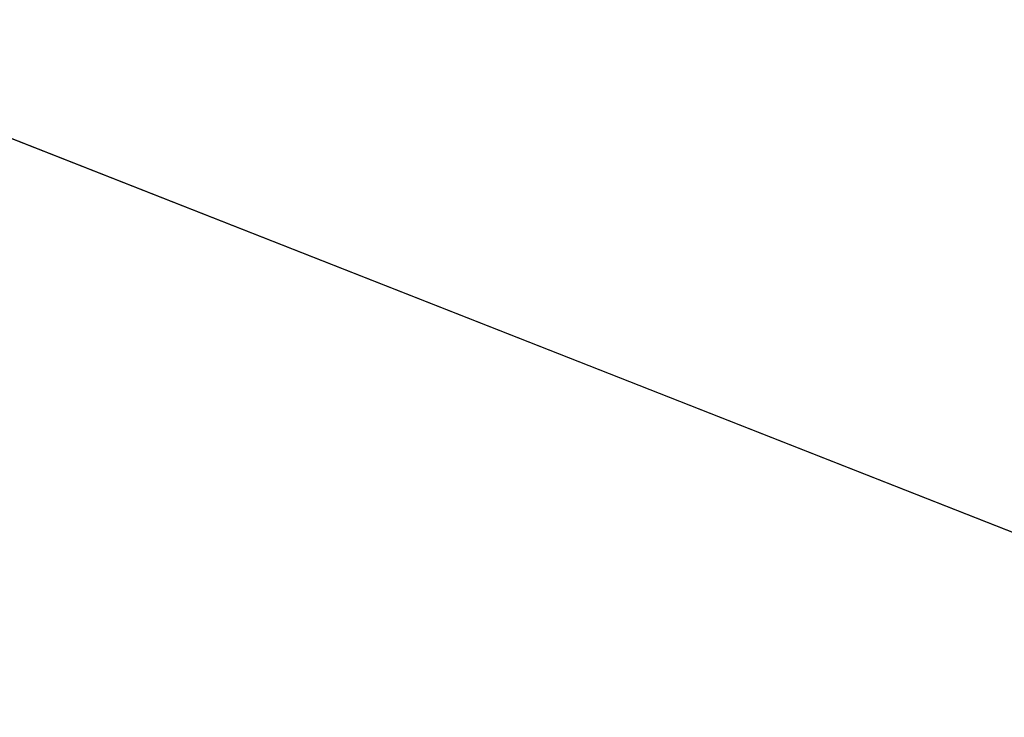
# Model space of a CAD drawing. Extents: x -200 to 200, y -434 to 356.
# Tile 442 of 656: x 3.955 to 4.359, y -240.293 to -240.007. Entities that reach past the tile are written whole.
import ezdxf

# ---------------------------------------------------------------- set-up
doc = ezdxf.new("R2010")
doc.units = 0
doc.header["$LTSCALE"] = 52.148148
for name, color, linetype in [('1693', 7, 'CONTINUOUS'), ('1694', 7, 'CONTINUOUS'), ('1714', 7, 'CONTINUOUS'), ('2578', 7, 'CONTINUOUS'), ('733', 7, 'CONTINUOUS')]:
    doc.layers.add(name, color=color, linetype=linetype)

msp = doc.modelspace()

# ---------------------------------------------------------------- linework, layer by layer
at = {"layer": '1693', "color": 7, "linetype": 'CONTINUOUS'}
msp.add_3dface([(4.98454, -238.9234, 68.65), (0, -239.14168, 68.65), (5.29562, -240.8172, 68.65), (4.98454, -238.9234, 68.65)], dxfattribs=at)
at = {"layer": '1694', "color": 7, "linetype": 'CONTINUOUS'}
msp.add_3dface([(-6.76847, -241.28696, 15.65), (0, -238.5, 15.65), (6.50569, -241.06024, 15.65), (-6.76847, -241.28696, 15.65)], dxfattribs=at)
at = {"layer": '1714', "color": 7, "linetype": 'CONTINUOUS'}
for points in [[(7.33344, -240.84355, 15.94289), (0, -238.5, 15.65), (0, -237.79289, 15.94289), (7.33344, -240.84355, 15.94289)], [(6.29935, -239.63491, 16.65), (7.33344, -240.84355, 15.94289), (0, -237.79289, 15.94289), (6.29935, -239.63491, 16.65)], [(6.50569, -241.06024, 15.65), (0, -238.5, 15.65), (7.33344, -240.84355, 15.94289), (6.50569, -241.06024, 15.65)]]:
    msp.add_3dface(points, dxfattribs=at)
at = {"layer": '2578', "color": 7, "linetype": 'CONTINUOUS'}
for points in [[(5.29562, -240.8172, 68.65), (0, -239.14168, 68.65), (4.51458, -243.27534, 68.55), (5.29562, -240.8172, 68.65)], [(0, -239.14168, 68.65), (0, -240.36642, 68.62499), (4.51458, -243.27534, 68.55), (0, -239.14168, 68.65)]]:
    msp.add_3dface(points, dxfattribs=at)
at = {"layer": '733', "color": 7, "linetype": 'CONTINUOUS'}
for points in [[(160, -240, 11), (-160, -240, 11), (-160, -244.77272, 9.91066), (160, -240, 11)], [(160, -240, -11), (160, -244.77272, -9.91066), (-160, -240, -11), (160, -240, -11)], [(-160, -240, -11), (160, -244.77272, -9.91066), (-160, -244.77272, -9.91066), (-160, -240, -11)], [(160, -244.77272, 9.91066), (160, -240, 11), (-160, -244.77272, 9.91066), (160, -244.77272, 9.91066)]]:
    msp.add_3dface(points, dxfattribs=at)

doc.saveas('drawing.dxf')
